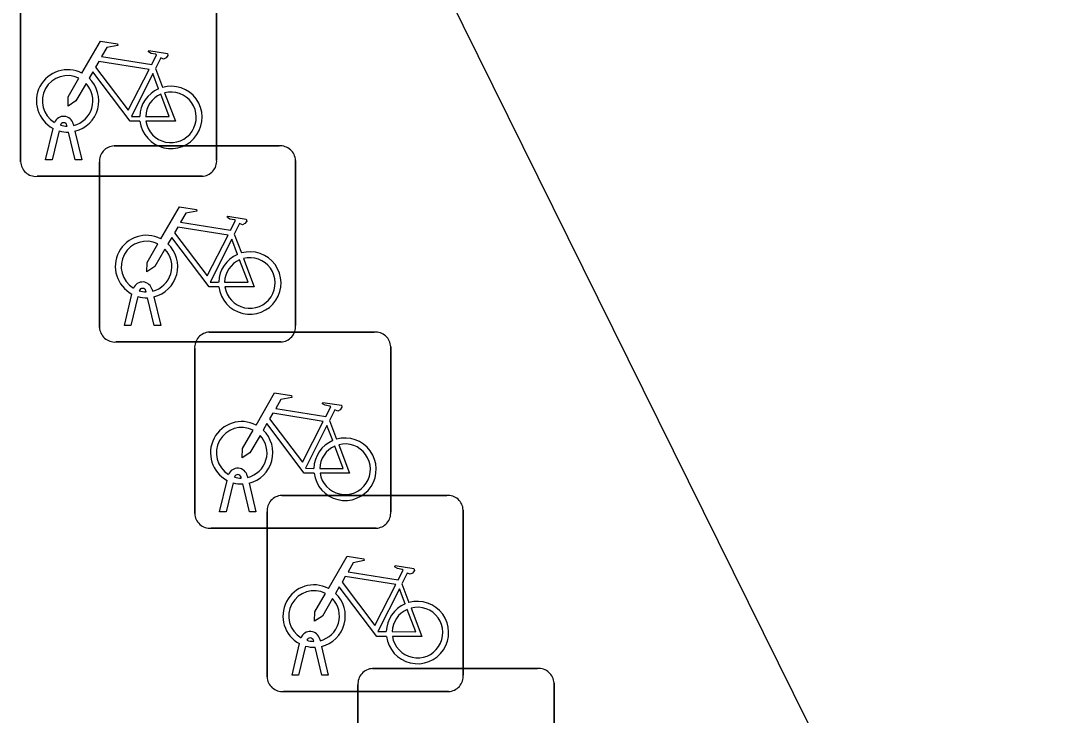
# Model space of a CAD drawing. Extents: x 162172 to 163187, y 382874 to 383684.
# Drawn here: x 163031.12 to 163036.37, y 383566.51 to 383570.05 of the extents above; entities that cross this region are included whole.
import ezdxf

# ---------------------------------------------------------------- set-up
doc = ezdxf.new("R2010")
doc.units = 0
doc.layers.add('IMGEO_Fietsenrek', color=7, linetype='Continuous')
doc.layers.add('IMGEO_Pand', color=7, linetype='Continuous')

msp = doc.modelspace()

# ---------------------------------------------------------------- linework, layer by layer
at = {"layer": 'IMGEO_Fietsenrek'}
for p, q in [((163031.1245, 383569.3329), (163031.1245, 383570.1738)), ((163031.1245, 383570.1738), (163031.1245, 383569.3329)), ((163032.1235, 383570.1831), (163032.1235, 383569.3422)), ((163032.1235, 383569.3422), (163032.1235, 383570.1831)), ((163031.8112, 383569.8072), (163031.8475, 383569.712)), ((163031.2515, 383569.3423), (163031.2898, 383569.5023)), ((163031.3202, 383569.4901), (163031.2849, 383569.3423)), ((163031.3619, 383569.5139), (163031.3609, 383569.5182)), ((163031.403, 383569.3423), (163031.3691, 383569.484)), ((163031.3926, 383569.5254), (163031.3944, 383569.5175)), ((163031.4014, 383569.4883), (163031.4364, 383569.3423)), ((163031.6009, 383569.4135), (163032.4418, 383569.4135)), ((163032.4418, 383569.4135), (163031.6009, 383569.4135)), ((163031.2849, 383569.3423), (163031.2515, 383569.3423)), ((163031.4364, 383569.3423), (163031.403, 383569.3423)), ((163031.5265, 383568.4889), (163031.5265, 383569.3298)), ((163031.5265, 383569.3298), (163031.5265, 383568.4889)), ((163032.5255, 383569.3391), (163032.5255, 383568.4982)), ((163032.5255, 383568.4982), (163032.5255, 383569.3391)), ((163032.0491, 383569.2585), (163031.2082, 383569.2585)), ((163031.2082, 383569.2585), (163032.0491, 383569.2585)), ((163032.2132, 383568.9632), (163032.2495, 383568.868)), ((163031.6535, 383568.4983), (163031.6918, 383568.6583)), ((163031.7222, 383568.6461), (163031.6869, 383568.4983)), ((163031.7639, 383568.6699), (163031.7629, 383568.6742)), ((163031.805, 383568.4983), (163031.7711, 383568.64)), ((163031.7946, 383568.6814), (163031.7964, 383568.6735)), ((163031.8034, 383568.6443), (163031.8384, 383568.4983)), ((163031.6869, 383568.4983), (163031.6535, 383568.4983)), ((163031.8384, 383568.4983), (163031.805, 383568.4983)), ((163032.0859, 383568.4645), (163032.9268, 383568.4645)), ((163032.9268, 383568.4645), (163032.0859, 383568.4645)), ((163032.4511, 383568.4145), (163031.6102, 383568.4145)), ((163031.6102, 383568.4145), (163032.4511, 383568.4145)), ((163032.0115, 383567.5399), (163032.0115, 383568.3808)), ((163032.0115, 383568.3808), (163032.0115, 383567.5399)), ((163033.0105, 383568.3901), (163033.0105, 383567.5492)), ((163033.0105, 383567.5492), (163033.0105, 383568.3901)), ((163032.6982, 383568.0142), (163032.7345, 383567.919)), ((163032.1385, 383567.5493), (163032.1768, 383567.7093)), ((163032.2072, 383567.6971), (163032.1719, 383567.5493)), ((163032.2489, 383567.7209), (163032.2479, 383567.7252)), ((163032.2796, 383567.7324), (163032.2814, 383567.7245)), ((163032.2884, 383567.6953), (163032.3234, 383567.5493)), ((163032.29, 383567.5493), (163032.2561, 383567.691)), ((163032.4549, 383567.6325), (163033.2958, 383567.6325)), ((163033.2958, 383567.6325), (163032.4549, 383567.6325)), ((163032.1719, 383567.5493), (163032.1385, 383567.5493)), ((163032.3234, 383567.5493), (163032.29, 383567.5493)), ((163032.3805, 383566.7079), (163032.3805, 383567.5488)), ((163032.3805, 383567.5488), (163032.3805, 383566.7079)), ((163033.3795, 383567.5581), (163033.3795, 383566.7172)), ((163033.3795, 383566.7172), (163033.3795, 383567.5581)), ((163032.9361, 383567.4655), (163032.0952, 383567.4655)), ((163032.0952, 383567.4655), (163032.9361, 383567.4655)), ((163033.0672, 383567.1822), (163033.1035, 383567.087)), ((163032.5075, 383566.7173), (163032.5458, 383566.8773)), ((163032.5762, 383566.8651), (163032.5409, 383566.7173)), ((163032.6179, 383566.8889), (163032.6169, 383566.8932)), ((163032.659, 383566.7173), (163032.6251, 383566.859)), ((163032.6486, 383566.9004), (163032.6504, 383566.8925)), ((163032.6574, 383566.8633), (163032.6924, 383566.7173)), ((163032.9179, 383566.7505), (163033.7588, 383566.7505)), ((163033.7588, 383566.7505), (163032.9179, 383566.7505)), ((163032.5409, 383566.7173), (163032.5075, 383566.7173)), ((163032.6924, 383566.7173), (163032.659, 383566.7173)), ((163032.8435, 383565.8259), (163032.8435, 383566.6668)), ((163032.8435, 383566.6668), (163032.8435, 383565.8259)), ((163033.8425, 383566.6761), (163033.8425, 383565.8352)), ((163033.8425, 383565.8352), (163033.8425, 383566.6761)), ((163033.3051, 383566.6335), (163032.4642, 383566.6335)), ((163032.4642, 383566.6335), (163033.3051, 383566.6335))]:
    msp.add_line(p, q, dxfattribs=at)
for points in [[(163031.4371, 383569.7842), (163031.5318, 383569.9477), (163031.618, 383569.9339), (163031.6197, 383569.9252), (163031.5636, 383569.9143), (163031.5374, 383569.869), (163031.7926, 383569.8282)], [(163031.7926, 383569.8282), (163031.8176, 383569.877), (163031.8125, 383569.881), (163031.7893, 383569.8847), (163031.7766, 383569.8922), (163031.7756, 383569.8953), (163031.7778, 383569.8999), (163031.8726, 383569.8848), (163031.8749, 383569.8745), (163031.8655, 383569.8621), (163031.8531, 383569.8557), (163031.8386, 383569.8619), (163031.8112, 383569.8072)], [(163031.7797, 383569.803), (163031.5229, 383569.844), (163031.5062, 383569.8152), (163031.6732, 383569.5949), (163031.7797, 383569.803)], [(163031.4578, 383569.7317), (163031.4062, 383569.6425), (163031.3663, 383569.6165), (163031.3675, 383569.664), (163031.422, 383569.7582)], [(163031.7328, 383569.5395), (163031.6831, 383569.5396), (163031.4924, 383569.7913), (163031.4734, 383569.7585)], [(163031.8277, 383569.705), (163031.7984, 383569.7818), (163031.689, 383569.5637), (163031.7317, 383569.5636)], [(163031.7617, 383569.5635), (163031.8816, 383569.5633), (163031.8384, 383569.6769)], [(163031.8582, 383569.6838), (163031.9132, 383569.5392), (163031.7631, 383569.5395)], [(163031.8391, 383568.9402), (163031.9338, 383569.1037), (163032.02, 383569.0899), (163032.0217, 383569.0812), (163031.9656, 383569.0703), (163031.9394, 383569.025), (163032.1946, 383568.9842)], [(163032.1946, 383568.9842), (163032.2196, 383569.033), (163032.2145, 383569.037), (163032.1913, 383569.0407), (163032.1786, 383569.0482), (163032.1776, 383569.0513), (163032.1798, 383569.0559), (163032.2746, 383569.0408), (163032.2769, 383569.0305), (163032.2675, 383569.0181), (163032.2551, 383569.0117), (163032.2406, 383569.0179), (163032.2132, 383568.9632)], [(163032.1817, 383568.959), (163031.9249, 383569), (163031.9082, 383568.9712), (163032.0752, 383568.7509), (163032.1817, 383568.959)], [(163031.8598, 383568.8877), (163031.8082, 383568.7985), (163031.7683, 383568.7725), (163031.7695, 383568.82), (163031.824, 383568.9142)], [(163032.1348, 383568.6955), (163032.0851, 383568.6956), (163031.8944, 383568.9473), (163031.8754, 383568.9145)], [(163032.2297, 383568.861), (163032.2004, 383568.9378), (163032.091, 383568.7197), (163032.1337, 383568.7196)], [(163032.1637, 383568.7195), (163032.2836, 383568.7193), (163032.2404, 383568.8329)], [(163032.2602, 383568.8398), (163032.3152, 383568.6952), (163032.1651, 383568.6955)], [(163032.3241, 383567.9912), (163032.4188, 383568.1547), (163032.505, 383568.1409), (163032.5067, 383568.1322), (163032.4506, 383568.1213), (163032.4244, 383568.076), (163032.6796, 383568.0352)], [(163032.6796, 383568.0352), (163032.7046, 383568.084), (163032.6995, 383568.088), (163032.6763, 383568.0917), (163032.6636, 383568.0992), (163032.6626, 383568.1023), (163032.6648, 383568.1069), (163032.7596, 383568.0918), (163032.7619, 383568.0815), (163032.7525, 383568.0691), (163032.7401, 383568.0627), (163032.7256, 383568.0689), (163032.6982, 383568.0142)], [(163032.6667, 383568.01), (163032.4099, 383568.051), (163032.3932, 383568.0222), (163032.5602, 383567.8019), (163032.6667, 383568.01)], [(163032.3448, 383567.9387), (163032.2932, 383567.8495), (163032.2533, 383567.8235), (163032.2545, 383567.871), (163032.309, 383567.9652)], [(163032.6198, 383567.7465), (163032.5701, 383567.7466), (163032.3794, 383567.9983), (163032.3604, 383567.9655)], [(163032.7147, 383567.912), (163032.6854, 383567.9888), (163032.576, 383567.7707), (163032.6187, 383567.7706)], [(163032.6487, 383567.7705), (163032.7686, 383567.7703), (163032.7254, 383567.8839)], [(163032.7452, 383567.8908), (163032.8002, 383567.7462), (163032.6501, 383567.7465)], [(163032.6931, 383567.1592), (163032.7878, 383567.3227), (163032.874, 383567.3089), (163032.8757, 383567.3002), (163032.8196, 383567.2893), (163032.7934, 383567.244), (163033.0486, 383567.2032)], [(163033.0486, 383567.2032), (163033.0736, 383567.252), (163033.0685, 383567.256), (163033.0453, 383567.2597), (163033.0326, 383567.2672), (163033.0316, 383567.2703), (163033.0338, 383567.2749), (163033.1286, 383567.2598), (163033.1309, 383567.2495), (163033.1215, 383567.2371), (163033.1091, 383567.2307), (163033.0946, 383567.2369), (163033.0672, 383567.1822)], [(163033.0357, 383567.178), (163032.7789, 383567.219), (163032.7622, 383567.1902), (163032.9292, 383566.9699), (163033.0357, 383567.178)], [(163032.7138, 383567.1067), (163032.6622, 383567.0175), (163032.6223, 383566.9915), (163032.6235, 383567.039), (163032.678, 383567.1332)], [(163032.9888, 383566.9145), (163032.9391, 383566.9146), (163032.7484, 383567.1663), (163032.7294, 383567.1335)], [(163033.0837, 383567.08), (163033.0544, 383567.1568), (163032.945, 383566.9387), (163032.9877, 383566.9386)], [(163033.0177, 383566.9385), (163033.1376, 383566.9383), (163033.0944, 383567.0519)], [(163033.1142, 383567.0588), (163033.1692, 383566.9142), (163033.0191, 383566.9145)]]:
    msp.add_lwpolyline(points, dxfattribs=at)
for centre, radius, start, end in [((163031.3641, 383569.6429), 0.159, 62.6766, 242.1369), ((163031.3641, 383569.6429), 0.129, 63.3192, 238.903), ((163031.3641, 383569.6429), 0.159, 283.5766, 46.6042), ((163031.3641, 383569.6429), 0.129, 283.6043, 43.4302), ((163031.8907, 383569.5589), 0.159, 113.3408, 178.3217), ((163031.8907, 383569.5589), 0.159, 187.0065, 105.7708), ((163031.8907, 383569.5589), 0.129, 113.923, 177.9556), ((163031.8907, 383569.5589), 0.129, 188.6715, 104.5883), ((163031.3439, 383569.5143), 0.0499, 12.8025, 158.6934), ((163031.3439, 383569.5143), 0.0174, 12.8025, 163.4502), ((163031.3641, 383569.6429), 0.159, 253.9967, 271.7867), ((163031.3641, 383569.6429), 0.129, 253.415, 269.0204), ((163031.6042, 383569.3356), 0.0779, 92.4484, 184.2845), ((163031.6042, 383569.3356), 0.0779, 92.4484, 184.2845), ((163032.4476, 383569.3358), 0.0779, 2.4484, 94.2845), ((163032.4476, 383569.3358), 0.0779, 2.4484, 94.2845), ((163031.2024, 383569.3362), 0.0779, 182.4484, 274.2845), ((163031.2024, 383569.3362), 0.0779, 182.4484, 274.2845), ((163032.0458, 383569.3364), 0.0779, 272.4484, 4.2845), ((163032.0458, 383569.3364), 0.0779, 272.4484, 4.2845), ((163031.7661, 383568.7989), 0.159, 62.6766, 242.1369), ((163031.7661, 383568.7989), 0.129, 63.3192, 238.903), ((163031.7661, 383568.7989), 0.159, 283.5766, 46.6042), ((163031.7661, 383568.7989), 0.129, 283.6043, 43.4302), ((163032.2927, 383568.7149), 0.159, 113.3408, 178.3217), ((163032.2927, 383568.7149), 0.159, 187.0065, 105.7708), ((163032.2927, 383568.7149), 0.129, 113.923, 177.9556), ((163032.2927, 383568.7149), 0.129, 188.6715, 104.5883), ((163031.7459, 383568.6703), 0.0499, 12.8025, 158.6934), ((163031.7661, 383568.7989), 0.159, 253.9967, 271.7867), ((163031.7459, 383568.6703), 0.0174, 12.8025, 163.4502), ((163031.7661, 383568.7989), 0.129, 253.415, 269.0204), ((163031.6044, 383568.4922), 0.0779, 182.4484, 274.2845), ((163031.6044, 383568.4922), 0.0779, 182.4484, 274.2845), ((163032.4478, 383568.4924), 0.0779, 272.4484, 4.2845), ((163032.4478, 383568.4924), 0.0779, 272.4484, 4.2845), ((163032.0892, 383568.3866), 0.0779, 92.4484, 184.2845), ((163032.0892, 383568.3866), 0.0779, 92.4484, 184.2845), ((163032.9326, 383568.3868), 0.0779, 2.4484, 94.2845), ((163032.9326, 383568.3868), 0.0779, 2.4484, 94.2845), ((163032.2511, 383567.8499), 0.159, 62.6766, 242.1369), ((163032.2511, 383567.8499), 0.129, 63.3192, 238.903), ((163032.2511, 383567.8499), 0.159, 283.5766, 46.6042), ((163032.2511, 383567.8499), 0.129, 283.6043, 43.4302), ((163032.7777, 383567.7659), 0.159, 113.3408, 178.3217), ((163032.7777, 383567.7659), 0.159, 187.0065, 105.7708), ((163032.7777, 383567.7659), 0.129, 113.923, 177.9556), ((163032.7777, 383567.7659), 0.129, 188.6715, 104.5883), ((163032.2309, 383567.7213), 0.0499, 12.8025, 158.6934), ((163032.2511, 383567.8499), 0.159, 253.9967, 271.7867), ((163032.2309, 383567.7213), 0.0174, 12.8025, 163.4502), ((163032.2511, 383567.8499), 0.129, 253.415, 269.0204), ((163032.4582, 383567.5546), 0.0779, 92.4484, 184.2845), ((163032.4582, 383567.5546), 0.0779, 92.4484, 184.2845), ((163033.3016, 383567.5548), 0.0779, 2.4484, 94.2845), ((163033.3016, 383567.5548), 0.0779, 2.4484, 94.2845), ((163032.0894, 383567.5432), 0.0779, 182.4484, 274.2845), ((163032.0894, 383567.5432), 0.0779, 182.4484, 274.2845), ((163032.9328, 383567.5434), 0.0779, 272.4484, 4.2845), ((163032.9328, 383567.5434), 0.0779, 272.4484, 4.2845), ((163032.6201, 383567.0179), 0.159, 62.6766, 242.1369), ((163032.6201, 383567.0179), 0.129, 63.3192, 238.903), ((163032.6201, 383567.0179), 0.159, 283.5766, 46.6042), ((163032.6201, 383567.0179), 0.129, 283.6043, 43.4302), ((163033.1467, 383566.9339), 0.159, 113.3408, 178.3217), ((163033.1467, 383566.9339), 0.159, 187.0065, 105.7708), ((163033.1467, 383566.9339), 0.129, 113.923, 177.9556), ((163033.1467, 383566.9339), 0.129, 188.6715, 104.5883), ((163032.5999, 383566.8893), 0.0499, 12.8025, 158.6934), ((163032.6201, 383567.0179), 0.159, 253.9967, 271.7867), ((163032.5999, 383566.8893), 0.0174, 12.8025, 163.4502), ((163032.6201, 383567.0179), 0.129, 253.415, 269.0204), ((163032.9212, 383566.6726), 0.0779, 92.4484, 184.2845), ((163032.9212, 383566.6726), 0.0779, 92.4484, 184.2845), ((163033.7646, 383566.6728), 0.0779, 2.4484, 94.2845), ((163033.7646, 383566.6728), 0.0779, 2.4484, 94.2845), ((163032.4584, 383566.7112), 0.0779, 182.4484, 274.2845), ((163032.4584, 383566.7112), 0.0779, 182.4484, 274.2845), ((163033.3018, 383566.7114), 0.0779, 272.4484, 4.2845), ((163033.3018, 383566.7114), 0.0779, 272.4484, 4.2845)]:
    msp.add_arc(centre, radius, start, end, dxfattribs=at)
at = {"layer": 'IMGEO_Pand'}
msp.add_lwpolyline([(163040.841, 383555.229), (163040.726, 383555.173), (163027.944, 383581.015)], dxfattribs=at)

doc.saveas('drawing.dxf')
